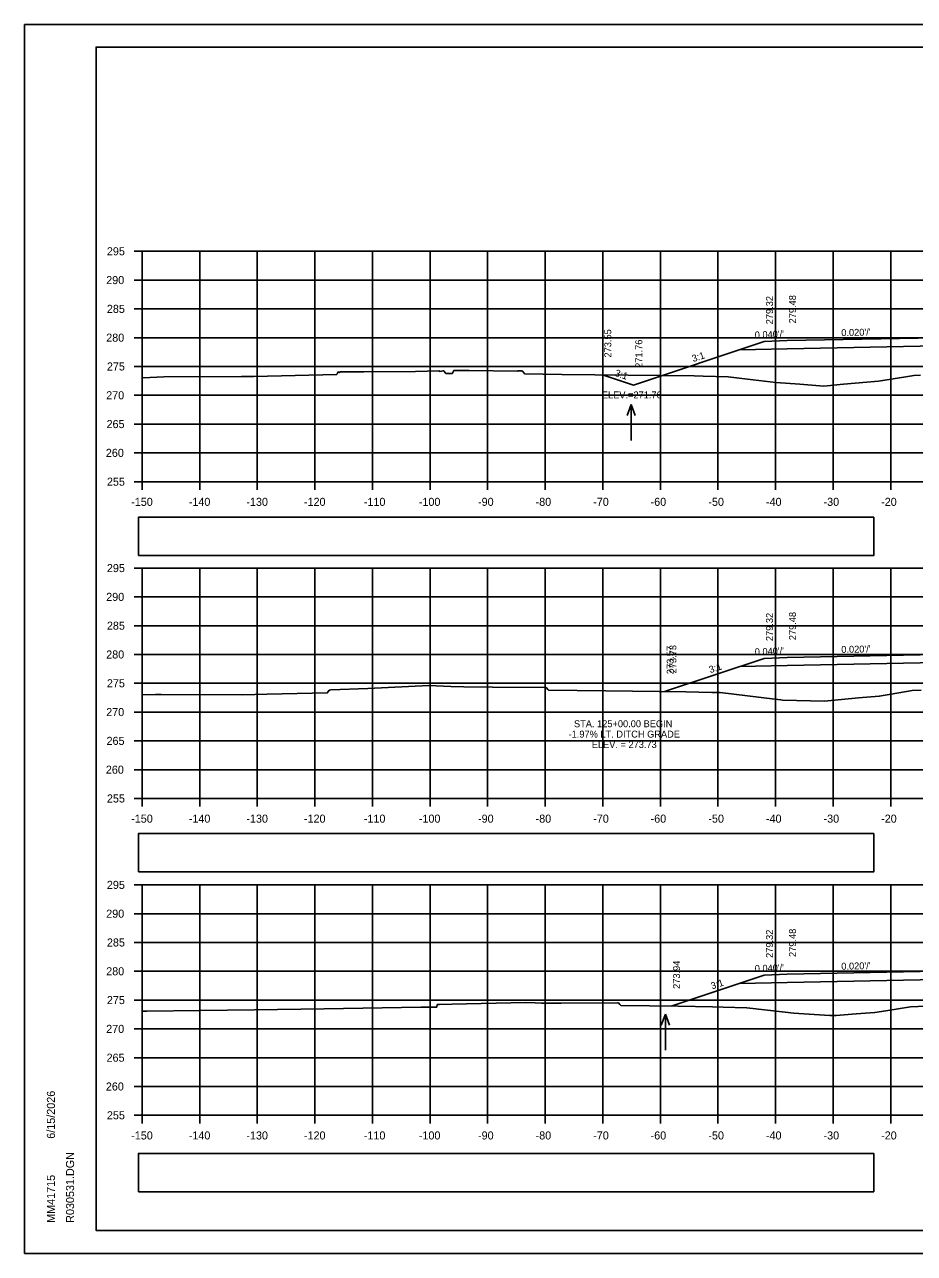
# Model space of a CAD drawing. Extents: x 285 to 4233, y -659 to 3710.
# Drawn here: x 2389.1 to 2543.6, y 1256.2 to 1469.5 of the extents above; entities that cross this region are included whole.
import ezdxf

# ---------------------------------------------------------------- set-up
doc = ezdxf.new("R2010")
doc.units = 0
for name, color, linetype in [('R_Alt Surface', 7, 'Continuous'), ('R_Axis', 7, 'Continuous'), ('R_Axis Annot', 7, 'Continuous'), ('R_Border', 7, 'Continuous'), ('R_Exist Surface', 7, 'Continuous'), ('R_Fin Surface', 7, 'Continuous'), ('R_Grid', 7, 'Continuous'), ('R_No Plot', 7, 'Continuous'), ('R_Water Annot', 7, 'Continuous'), ('R_Xsect Elev', 7, 'Continuous'), ('R_Xsect Slope', 7, 'Continuous')]:
    doc.layers.add(name, color=color, linetype=linetype)

msp = doc.modelspace()

# ---------------------------------------------------------------- linework, layer by layer
at = {"layer": 'R_Alt Surface'}
for points in [[(2513.23, 1413.08), (2521.5, 1413.24), (2547.5, 1413.76), (2573.5, 1413.24), (2581.5, 1413.08), (2590.07, 1412.91)], [(2513.23, 1358.08), (2521.5, 1358.24), (2547.5, 1358.76), (2573.5, 1358.24), (2581.5, 1358.08), (2590.07, 1357.91)], [(2513.23, 1303.08), (2521.5, 1303.24), (2547.5, 1303.76), (2573.5, 1303.24), (2581.5, 1303.08), (2590.07, 1302.91)]]:
    msp.add_lwpolyline(points, dxfattribs=at)
at = {"layer": 'R_Axis'}
for p, q in [((2408.1, 1430.18), (2409.5, 1430.18)), ((2409.5, 1390.18), (2409.5, 1430.18)), ((2408.1, 1425.18), (2409.5, 1425.18)), ((2408.1, 1420.18), (2409.5, 1420.18)), ((2408.1, 1415.18), (2409.5, 1415.18)), ((2408.1, 1410.18), (2409.5, 1410.18)), ((2408.1, 1405.18), (2409.5, 1405.18)), ((2408.1, 1400.18), (2409.5, 1400.18)), ((2408.1, 1395.18), (2409.5, 1395.18)), ((2408.1, 1390.18), (2409.5, 1390.18)), ((2409.5, 1390.18), (2709.5, 1390.18)), ((2409.5, 1388.78), (2409.5, 1390.18)), ((2419.5, 1388.78), (2419.5, 1390.18)), ((2429.5, 1388.78), (2429.5, 1390.18)), ((2439.5, 1388.78), (2439.5, 1390.18)), ((2449.5, 1388.78), (2449.5, 1390.18)), ((2459.5, 1388.78), (2459.5, 1390.18)), ((2469.5, 1388.78), (2469.5, 1390.18)), ((2479.5, 1388.78), (2479.5, 1390.18)), ((2489.5, 1388.78), (2489.5, 1390.18)), ((2499.5, 1388.78), (2499.5, 1390.18)), ((2509.5, 1388.78), (2509.5, 1390.18)), ((2519.5, 1388.78), (2519.5, 1390.18)), ((2529.5, 1388.78), (2529.5, 1390.18)), ((2539.5, 1388.78), (2539.5, 1390.18)), ((2408.1, 1375.18), (2409.5, 1375.18)), ((2409.5, 1335.18), (2409.5, 1375.18)), ((2408.1, 1370.18), (2409.5, 1370.18)), ((2408.1, 1365.18), (2409.5, 1365.18)), ((2408.1, 1360.18), (2409.5, 1360.18)), ((2408.1, 1355.18), (2409.5, 1355.18)), ((2408.1, 1350.18), (2409.5, 1350.18)), ((2408.1, 1345.18), (2409.5, 1345.18)), ((2408.1, 1340.18), (2409.5, 1340.18)), ((2408.1, 1335.18), (2409.5, 1335.18)), ((2409.5, 1335.18), (2709.5, 1335.18)), ((2409.5, 1333.78), (2409.5, 1335.18)), ((2419.5, 1333.78), (2419.5, 1335.18)), ((2429.5, 1333.78), (2429.5, 1335.18)), ((2439.5, 1333.78), (2439.5, 1335.18)), ((2449.5, 1333.78), (2449.5, 1335.18)), ((2459.5, 1333.78), (2459.5, 1335.18)), ((2469.5, 1333.78), (2469.5, 1335.18)), ((2479.5, 1333.78), (2479.5, 1335.18)), ((2489.5, 1333.78), (2489.5, 1335.18)), ((2499.5, 1333.78), (2499.5, 1335.18)), ((2509.5, 1333.78), (2509.5, 1335.18)), ((2519.5, 1333.78), (2519.5, 1335.18)), ((2529.5, 1333.78), (2529.5, 1335.18)), ((2539.5, 1333.78), (2539.5, 1335.18)), ((2408.1, 1320.18), (2409.5, 1320.18)), ((2409.5, 1280.18), (2409.5, 1320.18)), ((2408.1, 1315.18), (2409.5, 1315.18)), ((2408.1, 1310.18), (2409.5, 1310.18)), ((2408.1, 1305.18), (2409.5, 1305.18)), ((2408.1, 1300.18), (2409.5, 1300.18)), ((2408.1, 1295.18), (2409.5, 1295.18)), ((2408.1, 1290.18), (2409.5, 1290.18)), ((2408.1, 1285.18), (2409.5, 1285.18)), ((2408.1, 1280.18), (2409.5, 1280.18)), ((2409.5, 1280.18), (2709.5, 1280.18)), ((2409.5, 1278.78), (2409.5, 1280.18)), ((2419.5, 1278.78), (2419.5, 1280.18)), ((2429.5, 1278.78), (2429.5, 1280.18)), ((2439.5, 1278.78), (2439.5, 1280.18)), ((2449.5, 1278.78), (2449.5, 1280.18)), ((2459.5, 1278.78), (2459.5, 1280.18)), ((2469.5, 1278.78), (2469.5, 1280.18)), ((2479.5, 1278.78), (2479.5, 1280.18)), ((2489.5, 1278.78), (2489.5, 1280.18)), ((2499.5, 1278.78), (2499.5, 1280.18)), ((2509.5, 1278.78), (2509.5, 1280.18)), ((2519.5, 1278.78), (2519.5, 1280.18)), ((2529.5, 1278.78), (2529.5, 1280.18)), ((2539.5, 1278.78), (2539.5, 1280.18))]:
    msp.add_line(p, q, dxfattribs=at)
at = {"layer": 'R_Axis Annot'}
for points in [[(2408.87, 1377.35), (2536.56, 1377.35), (2536.56, 1384), (2408.87, 1384)], [(2408.87, 1322.42), (2536.56, 1322.42), (2536.56, 1329.08), (2408.87, 1329.08)], [(2408.87, 1266.9), (2536.56, 1266.9), (2536.56, 1273.55), (2408.87, 1273.55)]]:
    msp.add_lwpolyline(points, close=True, dxfattribs=at)
at = {"layer": 'R_Border'}
for p, q in [((2401.5, 1465.64), (2717.68, 1465.64)), ((2401.5, 1260.18), (2401.5, 1465.64)), ((2401.5, 1260.18), (2401.5, 1260.18)), ((2717.68, 1260.18), (2401.5, 1260.18))]:
    msp.add_line(p, q, dxfattribs=at)
at = {"layer": 'R_Exist Surface'}
for points in [[(2409.5, 1408.23), (2410.86, 1408.28), (2413.3, 1408.36), (2426.78, 1408.43), (2428.4, 1408.44), (2428.9, 1408.45), (2443.27, 1408.78), (2443.35, 1408.92), (2443.53, 1409.23), (2443.73, 1409.17), (2443.82, 1409.11), (2443.85, 1409.2), (2443.87, 1409.22), (2448.02, 1409.27), (2456.96, 1409.32), (2461.06, 1409.44), (2461.17, 1409.36), (2461.21, 1409.33), (2461.77, 1409.43), (2461.81, 1409.43), (2461.88, 1409.44), (2462.26, 1408.98), (2462.27, 1408.96), (2462.92, 1408.98), (2463.38, 1408.98), (2463.38, 1408.99), (2463.61, 1409.47), (2463.62, 1409.47), (2463.86, 1409.5), (2463.87, 1409.49), (2463.94, 1409.49), (2466.28, 1409.46), (2474.72, 1409.39), (2474.73, 1409.38), (2474.74, 1409.39), (2474.75, 1409.39), (2474.77, 1409.4), (2475.32, 1409.41), (2475.52, 1409.39), (2475.57, 1409.38), (2475.86, 1408.99), (2475.93, 1408.89), (2482.37, 1408.81), (2505.4, 1408.54), (2506.95, 1408.5), (2511.25, 1408.38), (2514.65, 1407.97), (2519.54, 1407.39), (2523.75, 1407.08), (2527.88, 1406.77), (2531.29, 1407.08), (2537.37, 1407.64), (2542.13, 1408.4), (2543.51, 1408.62), (2544.69, 1408.68)], [(2409.5, 1353.18), (2411.82, 1353.25), (2411.89, 1353.25), (2412.81, 1353.25), (2426.92, 1353.18), (2431.2, 1353.28), (2441.66, 1353.52), (2441.87, 1353.82), (2441.99, 1353.97), (2442.06, 1353.98), (2442.29, 1354.02), (2448.7, 1354.28), (2459.3, 1354.78), (2463.14, 1354.63), (2465.38, 1354.54), (2470.36, 1354.51), (2479.53, 1354.47), (2479.59, 1354.45), (2479.71, 1354.41), (2479.95, 1354.11), (2480.09, 1353.97), (2490.04, 1353.86), (2503.92, 1353.71), (2508.46, 1353.58), (2509.91, 1353.55), (2519.4, 1352.41), (2520.43, 1352.29), (2520.7, 1352.27), (2527.98, 1352.09), (2533.93, 1352.63), (2537.5, 1352.94), (2539.61, 1353.3), (2543.24, 1353.9), (2544.79, 1353.97)], [(2409.5, 1298.23), (2410.31, 1298.25), (2428.98, 1298.51), (2441.1, 1298.68), (2457.89, 1298.93), (2460.68, 1298.97), (2460.69, 1299), (2460.77, 1299.39), (2461.12, 1299.43), (2461.15, 1299.43), (2463.27, 1299.48), (2476.08, 1299.77), (2477.78, 1299.68), (2478.87, 1299.65), (2482.27, 1299.67), (2492.03, 1299.72), (2492.13, 1299.7), (2492.21, 1299.68), (2492.46, 1299.42), (2492.63, 1299.24), (2502.59, 1299.1), (2508.54, 1299.01), (2510.39, 1298.95), (2514.53, 1298.83), (2521.15, 1298.09), (2522.67, 1297.92), (2524.44, 1297.81), (2528.93, 1297.53), (2530.06, 1297.5), (2533.49, 1297.77), (2536.76, 1298.02), (2538.63, 1298.32), (2542.93, 1298.98), (2545.62, 1299.14)]]:
    msp.add_lwpolyline(points, dxfattribs=at)
at = {"layer": 'R_Fin Surface'}
for points in [[(2489.43, 1408.73), (2494.81, 1406.94), (2517.5, 1414.5), (2521.5, 1414.66), (2547.5, 1415.18), (2571.5, 1414.7), (2573.5, 1414.66), (2581.5, 1414.34), (2601.5, 1411.01), (2629.3, 1401.74), (2636.93, 1404.28)], [(2500.25, 1353.75), (2500.73, 1353.91), (2517.5, 1359.5), (2521.5, 1359.66), (2547.5, 1360.18), (2571.5, 1359.7), (2573.5, 1359.66), (2581.5, 1359.34), (2601.5, 1356.01), (2628.46, 1347.02), (2633.59, 1348.73)], [(2501.36, 1299.12), (2517.5, 1304.5), (2521.5, 1304.66), (2547.5, 1305.18), (2571.5, 1304.7), (2573.5, 1304.66), (2581.5, 1304.34), (2601.5, 1301.01), (2627.62, 1292.3), (2636, 1295.09)]]:
    msp.add_lwpolyline(points, dxfattribs=at)
at = {"layer": 'R_Grid'}
for p, q in [((2409.5, 1430.18), (2709.5, 1430.18)), ((2409.5, 1390.18), (2409.5, 1430.18)), ((2419.5, 1390.18), (2419.5, 1430.18)), ((2429.5, 1390.18), (2429.5, 1430.18)), ((2439.5, 1390.18), (2439.5, 1430.18)), ((2449.5, 1390.18), (2449.5, 1430.18)), ((2459.5, 1390.18), (2459.5, 1430.18)), ((2469.5, 1390.18), (2469.5, 1430.18)), ((2479.5, 1390.18), (2479.5, 1430.18)), ((2489.5, 1390.18), (2489.5, 1430.18)), ((2499.5, 1390.18), (2499.5, 1430.18)), ((2509.5, 1390.18), (2509.5, 1430.18)), ((2519.5, 1390.18), (2519.5, 1430.18)), ((2529.5, 1390.18), (2529.5, 1430.18)), ((2539.5, 1390.18), (2539.5, 1430.18)), ((2409.5, 1425.18), (2709.5, 1425.18)), ((2409.5, 1420.18), (2709.5, 1420.18)), ((2409.5, 1415.18), (2709.5, 1415.18)), ((2409.5, 1410.18), (2709.5, 1410.18)), ((2409.5, 1405.18), (2709.5, 1405.18)), ((2409.5, 1400.18), (2709.5, 1400.18)), ((2409.5, 1395.18), (2709.5, 1395.18)), ((2409.5, 1390.18), (2709.5, 1390.18)), ((2409.5, 1375.18), (2709.5, 1375.18)), ((2409.5, 1335.18), (2409.5, 1375.18)), ((2419.5, 1335.18), (2419.5, 1375.18)), ((2429.5, 1335.18), (2429.5, 1375.18)), ((2439.5, 1335.18), (2439.5, 1375.18)), ((2449.5, 1335.18), (2449.5, 1375.18)), ((2459.5, 1335.18), (2459.5, 1375.18)), ((2469.5, 1335.18), (2469.5, 1375.18)), ((2479.5, 1335.18), (2479.5, 1375.18)), ((2489.5, 1335.18), (2489.5, 1375.18)), ((2499.5, 1335.18), (2499.5, 1375.18)), ((2509.5, 1335.18), (2509.5, 1375.18)), ((2519.5, 1335.18), (2519.5, 1375.18)), ((2529.5, 1335.18), (2529.5, 1375.18)), ((2539.5, 1335.18), (2539.5, 1375.18)), ((2409.5, 1370.18), (2709.5, 1370.18)), ((2409.5, 1365.18), (2709.5, 1365.18)), ((2409.5, 1360.18), (2709.5, 1360.18)), ((2409.5, 1355.18), (2709.5, 1355.18)), ((2409.5, 1350.18), (2709.5, 1350.18)), ((2409.5, 1345.18), (2709.5, 1345.18)), ((2409.5, 1340.18), (2709.5, 1340.18)), ((2409.5, 1335.18), (2709.5, 1335.18)), ((2409.5, 1320.18), (2709.5, 1320.18)), ((2409.5, 1280.18), (2409.5, 1320.18)), ((2419.5, 1280.18), (2419.5, 1320.18)), ((2429.5, 1280.18), (2429.5, 1320.18)), ((2439.5, 1280.18), (2439.5, 1320.18)), ((2449.5, 1280.18), (2449.5, 1320.18)), ((2459.5, 1280.18), (2459.5, 1320.18)), ((2469.5, 1280.18), (2469.5, 1320.18)), ((2479.5, 1280.18), (2479.5, 1320.18)), ((2489.5, 1280.18), (2489.5, 1320.18)), ((2499.5, 1280.18), (2499.5, 1320.18)), ((2509.5, 1280.18), (2509.5, 1320.18)), ((2519.5, 1280.18), (2519.5, 1320.18)), ((2529.5, 1280.18), (2529.5, 1320.18)), ((2539.5, 1280.18), (2539.5, 1320.18)), ((2409.5, 1315.18), (2709.5, 1315.18)), ((2409.5, 1310.18), (2709.5, 1310.18)), ((2409.5, 1305.18), (2709.5, 1305.18)), ((2409.5, 1300.18), (2709.5, 1300.18)), ((2409.5, 1295.18), (2709.5, 1295.18)), ((2409.5, 1290.18), (2709.5, 1290.18)), ((2409.5, 1285.18), (2709.5, 1285.18)), ((2409.5, 1280.18), (2709.5, 1280.18))]:
    msp.add_line(p, q, dxfattribs=at)
at = {"layer": 'R_No Plot'}
for p, q in [((2389.1, 1469.54), (2722.43, 1469.54)), ((2389.1, 1256.2), (2722.43, 1256.2))]:
    msp.add_line(p, q, dxfattribs=at)
for points in [[(2389.09, 1469.54), (2722.43, 1469.54), (2722.43, 1256.2), (2389.09, 1256.2)], [(2635.42, 1465.64), (2655.04, 1465.64), (2655.04, 1455.76), (2671.15, 1455.76), (2694.35, 1455.76), (2694.47, 1427.6), (2717.68, 1427.6), (2717.68, 1260.18), (2401.5, 1260.18), (2401.5, 1465.64)]]:
    msp.add_lwpolyline(points, close=True, dxfattribs=at)
at = {"layer": 'R_Water Annot'}
for p, q in [((2494.45, 1403.6), (2493.75, 1401.68)), ((2494.45, 1397.32), (2494.45, 1403.6)), ((2494.45, 1403.6), (2495.15, 1401.68)), ((2500.37, 1297.75), (2499.67, 1295.82)), ((2500.37, 1291.46), (2500.37, 1297.75)), ((2500.37, 1297.75), (2501.07, 1295.82))]:
    msp.add_line(p, q, dxfattribs=at)

# ---------------------------------------------------------------- texts
at = {"layer": 'R_Axis Annot'}
for s, p in [('295', (2403.39, 1429.48)), ('290', (2403.27, 1424.48)), ('285', (2403.39, 1419.48)), ('280', (2403.27, 1414.48)), ('275', (2403.39, 1409.48)), ('270', (2403.27, 1404.48)), ('265', (2403.33, 1399.48)), ('260', (2403.21, 1394.48)), ('255', (2403.39, 1389.48)), ('-150', (2407.61, 1385.98)), ('-140', (2417.61, 1385.98)), ('-130', (2427.61, 1385.98)), ('-120', (2437.61, 1385.98)), ('-110', (2448.01, 1385.98)), ('-100', (2457.56, 1385.98)), ('-90', (2467.84, 1385.98)), ('-80', (2477.84, 1385.98)), ('-70', (2487.84, 1385.98)), ('-60', (2497.81, 1385.98)), ('-50', (2507.84, 1385.98)), ('-40', (2517.84, 1385.98)), ('-30', (2527.84, 1385.98)), ('-20', (2537.84, 1385.98)), ('295', (2403.39, 1374.48)), ('290', (2403.27, 1369.48)), ('285', (2403.39, 1364.48)), ('280', (2403.27, 1359.48)), ('275', (2403.39, 1354.48)), ('270', (2403.27, 1349.48)), ('265', (2403.33, 1344.48)), ('260', (2403.21, 1339.48)), ('255', (2403.39, 1334.48)), ('-150', (2407.61, 1330.98)), ('-140', (2417.61, 1330.98)), ('-130', (2427.61, 1330.98)), ('-120', (2437.61, 1330.98)), ('-110', (2448.01, 1330.98)), ('-100', (2457.56, 1330.98)), ('-90', (2467.84, 1330.98)), ('-80', (2477.84, 1330.98)), ('-70', (2487.84, 1330.98)), ('-60', (2497.81, 1330.98)), ('-50', (2507.84, 1330.98)), ('-40', (2517.84, 1330.98)), ('-30', (2527.84, 1330.98)), ('-20', (2537.84, 1330.98)), ('295', (2403.39, 1319.48)), ('290', (2403.27, 1314.48)), ('285', (2403.39, 1309.48)), ('280', (2403.27, 1304.48)), ('275', (2403.39, 1299.48)), ('270', (2403.27, 1294.48)), ('265', (2403.33, 1289.48)), ('260', (2403.21, 1284.48)), ('255', (2403.39, 1279.48)), ('-150', (2407.61, 1275.98)), ('-140', (2417.61, 1275.98)), ('-130', (2427.61, 1275.98)), ('-120', (2437.61, 1275.98)), ('-110', (2448.01, 1275.98)), ('-100', (2457.56, 1275.98)), ('-90', (2467.84, 1275.98)), ('-80', (2477.84, 1275.98)), ('-70', (2487.84, 1275.98)), ('-60', (2497.81, 1275.98)), ('-50', (2507.84, 1275.98)), ('-40', (2517.84, 1275.98)), ('-30', (2527.84, 1275.98)), ('-20', (2537.84, 1275.98))]:
    msp.add_text(s, height=1.4, dxfattribs=at).set_placement(p)
at = {"layer": 'R_Border'}
for s, p in [('6/15/2026', (2394.37, 1276.11)), ('R030531.DGN', (2397.69, 1261.51)), ('MM41715', (2394.37, 1261.51))]:
    msp.add_text(s, height=1.4, rotation=90, dxfattribs=at).set_placement(p)
at = {"layer": 'R_Xsect Elev'}
for s, p in [('279.32', (2519.05, 1417.5)), ('279.48', (2523.05, 1417.66)), ('273.55', (2490.98, 1411.73)), ('271.76', (2496.36, 1409.94)), ('279.48', (2523.05, 1362.66)), ('279.32', (2519.05, 1362.5)), ('273.57', (2501.8, 1356.75)), ('273.73', (2502.28, 1356.91)), ('279.32', (2519.05, 1307.5)), ('279.48', (2523.05, 1307.66)), ('273.94', (2502.91, 1302.12))]:
    msp.add_text(s, height=1.2, rotation=90, dxfattribs=at).set_placement(p)
for s, p in [('ELEV.=271.76', (2489.34, 1404.64)), ('STA. 125+00.00 BEGIN ', (2484.5, 1347.55)), ('-1.97% LT. DITCH GRADE', (2483.56, 1345.75)), ('ELEV. = 273.73', (2487.59, 1343.95))]:
    msp.add_text(s, height=1.2, dxfattribs=at).set_placement(p)
at = {"layer": 'R_Xsect Slope'}
for s, rotation, p in [("0.020'/'", 1.1458, (2530.93, 1415.45)), ("0.040'/'", 2.2906, (2515.92, 1415.04)), ('3:1', 18.4332, (2505.21, 1410.93)), ('3:1', 341.5651, (2491.49, 1408.57)), ("0.040'/'", 2.2906, (2515.92, 1360.04)), ("0.020'/'", 1.1458, (2530.93, 1360.45)), ('3:1', 18.4332, (2508.17, 1356.92)), ("0.040'/'", 2.2906, (2515.92, 1305.04)), ("0.020'/'", 1.1458, (2530.93, 1305.45)), ('3:1', 18.4332, (2508.49, 1302.02))]:
    msp.add_text(s, height=1.2, rotation=rotation, dxfattribs=at).set_placement(p)

doc.saveas('drawing.dxf')
